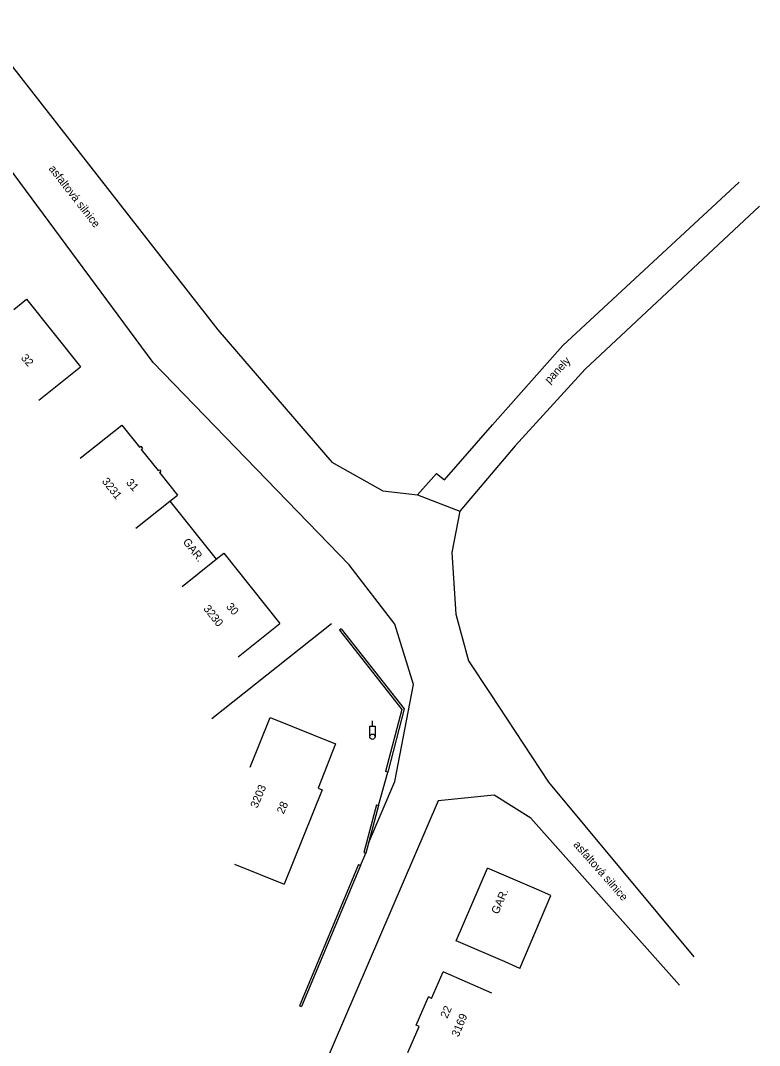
# Model space of a CAD drawing. Extents: x -584400 to -581602, y -1210894 to -1208793.
# Drawn here: x -582345.9 to -582276.7, y -1209940.8 to -1209844.8 of the extents above; entities that cross this region are included whole.
import ezdxf

# ---------------------------------------------------------------- set-up
doc = ezdxf.new("R2010")
doc.units = 0
for name, color, linetype in [('BUDOVY_MĚŘ', 7, 'Continuous'), ('POMOC_POPIS', 7, 'Continuous'), ('ROZHRANÍ_PLOCH', 7, 'Continuous'), ('ZN_DOPLŇKOVÉ', 7, 'Continuous'), ('Č_POPIS_EVID', 7, 'Continuous')]:
    doc.layers.add(name, color=color, linetype=linetype)

msp = doc.modelspace()

# ---------------------------------------------------------------- linework, layer by layer
at = {"layer": 'BUDOVY_MĚŘ'}
for points in [[(-582346.57, -1209871.85), (-582345.37, -1209870.89), (-582340.31, -1209877.23)], [(-582344.22, -1209880.35), (-582340.31, -1209877.23)], [(-582340.34, -1209885.8), (-582336.43, -1209882.69), (-582334.77, -1209884.77), (-582334.66, -1209884.68), (-582334.49, -1209884.88)], [(-582334.61, -1209884.98), (-582334.49, -1209884.88)], [(-582334.61, -1209884.98), (-582333.03, -1209886.96), (-582332.91, -1209886.87), (-582332.77, -1209887.05)], [(-582332.89, -1209887.14), (-582332.77, -1209887.05)], [(-582332.89, -1209887.14), (-582331.21, -1209889.25)], [(-582335.12, -1209892.36), (-582331.92, -1209889.81)], [(-582331.92, -1209889.81), (-582331.21, -1209889.25)], [(-582331.92, -1209889.81), (-582327.59, -1209895.27)], [(-582327.59, -1209895.27), (-582326.88, -1209894.71), (-582321.63, -1209901.28)], [(-582330.79, -1209897.83), (-582327.59, -1209895.27)], [(-582325.54, -1209904.4), (-582321.63, -1209901.28)], [(-582324.4, -1209914.74), (-582322.53, -1209910.1), (-582316.41, -1209912.56), (-582318.04, -1209916.71), (-582317.64, -1209916.87), (-582321.22, -1209925.72)], [(-582325.86, -1209923.85), (-582321.22, -1209925.72)], [(-582299.11, -1209933.62), (-582300.49, -1209933.01), (-582305.08, -1209931.03), (-582302.14, -1209924.22)], [(-582299.11, -1209933.62), (-582296.21, -1209926.78), (-582297.55, -1209926.2), (-582302.14, -1209924.22)], [(-582307.39, -1209936.42), (-582306.31, -1209933.94)], [(-582301.73, -1209935.94), (-582306.31, -1209933.94)], [(-582309.63, -1209941.51), (-582308.56, -1209939.06), (-582308.84, -1209938.94), (-582307.68, -1209936.29)], [(-582307.39, -1209936.42), (-582307.68, -1209936.29)]]:
    msp.add_lwpolyline(points, dxfattribs=at)
at = {"layer": 'ROZHRANÍ_PLOCH'}
for points in [[(-582349.82, -1209844.77), (-582346.89, -1209848.83), (-582327.42, -1209873.76), (-582316.73, -1209886.17), (-582311.95, -1209888.85), (-582308.7, -1209889.23)], [(-582313.31, -1209921.88), (-582310.85, -1209916.09), (-582309.08, -1209907.02), (-582310.84, -1209901.36), (-582315.13, -1209895.79), (-582333.5, -1209876.81), (-582354.72, -1209848.19)], [(-582301.69, -1209882.66), (-582295.1, -1209875.22), (-582278.57, -1209859.91)], [(-582276.65, -1209862.18), (-582292.99, -1209877.45)], [(-582299.56, -1209884.63), (-582292.99, -1209877.45)], [(-582308.7, -1209889.23), (-582306.93, -1209887.22), (-582306.18, -1209887.81), (-582301.69, -1209882.66)], [(-582299.56, -1209884.63), (-582304.74, -1209890.75)], [(-582308.7, -1209889.23), (-582304.74, -1209890.75)], [(-582304.74, -1209890.75), (-582305.49, -1209894.63), (-582305.11, -1209900.41), (-582303.93, -1209904.79), (-582301.9, -1209907.86), (-582296.43, -1209916.17), (-582282.82, -1209932.53)], [(-582284.15, -1209935.19), (-582298.1, -1209919.52), (-582301.54, -1209917.37), (-582306.79, -1209917.9), (-582335.34, -1209984.27)]]:
    msp.add_lwpolyline(points, dxfattribs=at)
at = {"layer": 'ZN_DOPLŇKOVÉ'}
msp.add_line((-582312.94, -1209910.9), (-582312.94, -1209910.4), dxfattribs=at)
for points in [[(-582316.78, -1209901.33), (-582327.98, -1209910.23)], [(-582315.86, -1209901.8), (-582316.02, -1209901.92), (-582310.17, -1209909.35), (-582311.7, -1209915.16)], [(-582315.86, -1209901.8), (-582309.95, -1209909.3), (-582311.51, -1209915.21), (-582311.7, -1209915.16)], [(-582313.19, -1209911.9), (-582313.19, -1209910.9), (-582312.69, -1209910.9), (-582312.69, -1209911.9)], [(-582312.36, -1209918.34), (-582311.51, -1209915.21)], [(-582312.55, -1209918.29), (-582313.75, -1209922.75), (-582313.56, -1209922.8)], [(-582312.55, -1209918.29), (-582312.36, -1209918.34), (-582313.56, -1209922.8)], [(-582314.06, -1209923.96), (-582313.56, -1209922.8)], [(-582314.25, -1209923.88), (-582319.77, -1209937.12), (-582319.58, -1209937.2)], [(-582314.25, -1209923.88), (-582314.06, -1209923.96), (-582319.58, -1209937.2)]]:
    msp.add_lwpolyline(points, dxfattribs=at)
for radius in [0.25, 0.005]:
    msp.add_circle((-582312.94, -1209911.9), radius, dxfattribs=at)

# ---------------------------------------------------------------- texts
at = {"layer": 'POMOC_POPIS'}
for s, rotation, p in [('asfaltová silnice', 307.86638, (-582343.33, -1209858.67)), (' panely', 46.84096, (-582296.53, -1209879.07)), (' GAR.', 308.41585, (-582330.93, -1209893.44)), ('asfaltová silnice', 311.4205, (-582294.15, -1209922.05)), (' GAR.', 66.64926, (-582301.26, -1209928.85))]:
    msp.add_text(s, height=0.75, rotation=rotation, dxfattribs=at).set_placement(p)
at = {"layer": 'Č_POPIS_EVID'}
for s, rotation, p in [('32', 311.42651, (-582345.94, -1209876.43)), ('3231', 308.44742, (-582338.34, -1209887.98)), ('31', 311.42651, (-582336.08, -1209888.12)), ('3230', 308.44742, (-582328.83, -1209899.91)), ('30', 311.42651, (-582326.7, -1209899.74)), ('3203', 67.52371, (-582323.73, -1209918.65)), ('28', 65.81944, (-582321.27, -1209919.2)), ('22', 65.81944, (-582305.93, -1209938.35)), ('3169', 67.52371, (-582304.87, -1209940.1))]:
    msp.add_text(s, height=0.75, rotation=rotation, dxfattribs=at).set_placement(p)

doc.saveas('drawing.dxf')
